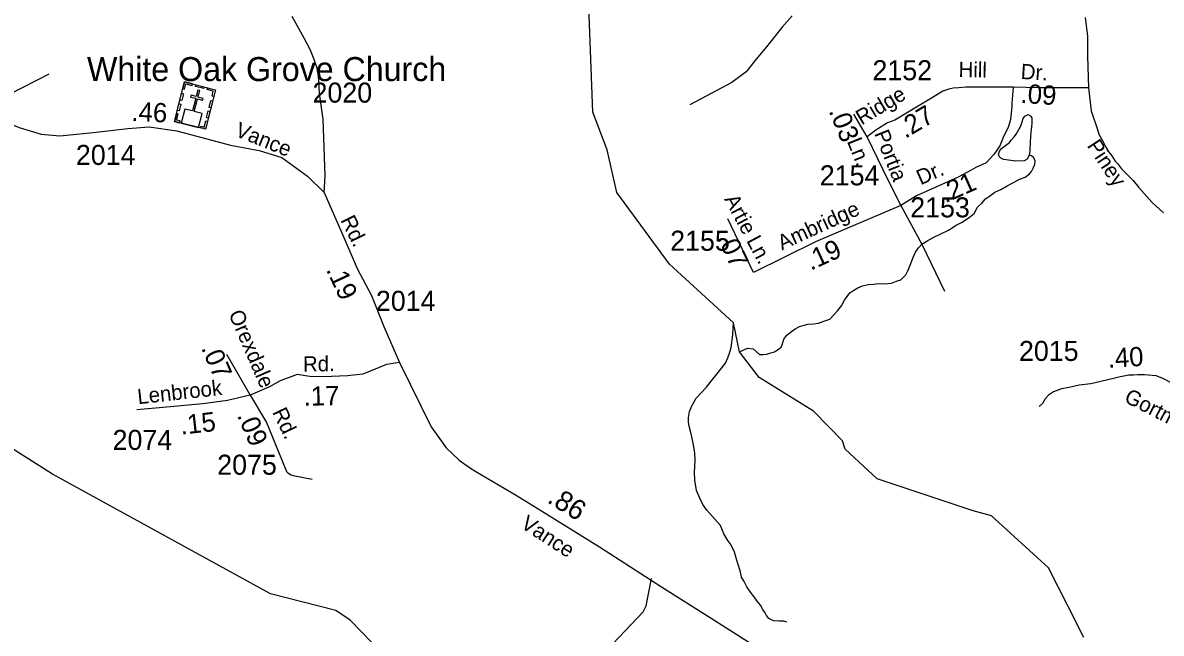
# Model space of a CAD drawing. Extents: x 1547597 to 1699558, y 810033 to 920809.
# Drawn here: x 1680307 to 1687408, y 880849 to 884657 of the extents above; entities that cross this region are included whole.
import ezdxf

# ---------------------------------------------------------------- set-up
doc = ezdxf.new("R2010")
doc.units = 0
for name, color, linetype in [('Exist Cultural Church with Cemetery CELL', 7, 'Continuous'), ('Exist Cultural Church with Cemetery Label', 7, 'Continuous'), ('Exist Hydrographic Creek Single Shore', 7, 'Continuous'), ('Exist Hydrographic Misc Water Feature', 7, 'Continuous'), ('Exist Road Non-System Type 51', 7, 'Continuous'), ('Exist Road Secondary Mileage Hundredths English Label', 7, 'Continuous'), ('Exist Road Secondary Structure Standard Bridge CELL', 7, 'Continuous'), ('Exist Road Secondary Type 41 Attributed', 7, 'Continuous'), ('Exist Road Secondary Type 51 Attributed', 7, 'Continuous'), ('Exist Road Secondary Type 51 Label', 7, 'Continuous'), ('Exist Road Secondary Type 51 Number Label', 7, 'Continuous')]:
    doc.layers.add(name, color=color, linetype=linetype)

msp = doc.modelspace()

# ---------------------------------------------------------------- linework, layer by layer
at = {"layer": 'Exist Cultural Church with Cemetery CELL'}
for points in [[(1681316.4, 884288.4), (1681509.3, 884239), (1681446.1, 883992.3), (1681253.2, 884041.7)], [(1681295, 884031.1), (1681403.6, 884003.2), (1681426.1, 884091), (1681376.9, 884103.6), (1681397.1, 884182.5), (1681429.1, 884174.3), (1681431.8, 884185), (1681399.9, 884193.2), (1681410.4, 884234.1), (1681399.1, 884237), (1681388.6, 884196.1), (1681356.6, 884204.3), (1681353.8, 884193.6), (1681385.9, 884185.4), (1681365.7, 884106.5), (1681317.4, 884118.8)], [(1681305.7, 884246.4), (1681316.7, 884243.6), (1681324.6, 884274.8), (1681363.9, 884264.7), (1681366.7, 884275.5), (1681316.4, 884288.4)], [(1681388.2, 884270), (1681438.4, 884257.1), (1681435.5, 884246.1), (1681385.3, 884259)], [(1681498.6, 884197), (1681487.6, 884199.8), (1681495.6, 884231), (1681456.3, 884241), (1681459, 884251.8), (1681509.3, 884238.9)], [(1681287.2, 884174.6), (1681298, 884216.6), (1681309, 884213.7), (1681298.3, 884171.8)], [(1681469.4, 884129), (1681480.1, 884171), (1681491.2, 884168.1), (1681480.4, 884126.2)], [(1681285.3, 884033.6), (1681288.1, 884044.7), (1681266.8, 884050.2), (1681276.8, 884089.3), (1681266.1, 884092.1), (1681253.2, 884041.8)], [(1681270.5, 884109.5), (1681281.3, 884151.5), (1681292.3, 884148.6), (1681281.6, 884106.7)], [(1681453, 884065.2), (1681463.7, 884107.1), (1681474.8, 884104.3), (1681464, 884062.3)], [(1681414, 884000.5), (1681416.8, 884011.7), (1681438.1, 884006.2), (1681448.2, 884045.4), (1681459, 884042.6), (1681446.1, 883992.3)]]:
    msp.add_lwpolyline(points, close=True, dxfattribs=at)
at = {"layer": 'Exist Hydrographic Creek Single Shore'}
for points in [[(1686924.6, 880822.8), (1686827.7, 881015.7), (1686704.7, 881257.9), (1686349.7, 881580.2), (1686233.7, 881612.1), (1685635.7, 881811.4), (1685436.7, 881996.1), (1685420.7, 882048.9), (1685239.7, 882233.1), (1684899.6, 882443.5), (1684776.7, 882603.6), (1684739.7, 882784.9), (1684340.7, 883150.8), (1684011.7, 883597.4), (1683951.1, 883864.9), (1683862.5, 884099.4), (1683801.7, 885699.3)], [(1682700.7, 880226.6), (1682629.6, 880585.9), (1682555.6, 880718.6), (1682349.6, 880929.6), (1682258.7, 880990.6), (1681851.6, 881094), (1680491.6, 881840.6), (1680220.3, 882013.3), (1680089.3, 882265.4), (1680030.1, 882568)]]:
    msp.add_lwpolyline(points, dxfattribs=at)
at = {"layer": 'Exist Hydrographic Misc Water Feature'}
for points in [[(1686583.7, 883833.5), (1686579.4, 883819.6), (1686571.3, 883805.6), (1686553.2, 883795.9), (1686499.1, 883794.5), (1686441.2, 883801), (1686423.2, 883803.2), (1686407.3, 883811.4), (1686399.4, 883821.5), (1686393.5, 883837.5), (1686399.8, 883855.5), (1686411.9, 883873.4), (1686436.2, 883891.2), (1686460.4, 883910.9), (1686472.6, 883924.8), (1686492.8, 883946.5), (1686502.9, 883962.4), (1686519.3, 883990.3), (1686531.5, 884014.2), (1686539.9, 884038.1), (1686546.1, 884060), (1686556.2, 884074), (1686568.4, 884079.8), (1686576.4, 884083.7), (1686586.3, 884079.6), (1686592.2, 884073.5), (1686600, 884063.4), (1686599.8, 884033.5), (1686597.6, 884007.5), (1686595.2, 883973.5), (1686590.6, 883915.5), (1686587.9, 883859.6), (1686585.8, 883843.5), (1686583.7, 883833.5)], [(1684776.7, 882603.6), (1684826.7, 882627), (1684863.3, 882623.1), (1684901.7, 882587), (1684925.7, 882586.8), (1684947.6, 882590.6), (1684965.8, 882596.5), (1684995.9, 882604), (1685014.1, 882615.9), (1685036.2, 882633.7), (1685042.5, 882647.6), (1685052.8, 882683.5), (1685073, 882707.3), (1685093.2, 882725), (1685125.4, 882746.8), (1685151.6, 882762.4), (1685179.6, 882770.1), (1685203.8, 882775.9), (1685237.8, 882779.6), (1685270, 882783.3), (1685304, 882794.8), (1685340.2, 882808.5), (1685366.4, 882834.2), (1685388.8, 882859.9), (1685413.1, 882891.7), (1685431.4, 882925.6), (1685465.9, 882971.2), (1685490.2, 882988.9), (1685516.3, 883002.7), (1685544.4, 883016.3), (1685580.5, 883024), (1685612.7, 883025.6), (1685644.7, 883031.3), (1685676.7, 883028.9), (1685702.7, 883030.7), (1685724.7, 883032.4), (1685757, 883044.1), (1685782.9, 883053.8), (1685815.3, 883083.5), (1685827.6, 883109.4), (1685844, 883149.2), (1685858.5, 883189.1), (1685874.8, 883224.9), (1685893.2, 883252.7), (1685915.5, 883276.5), (1685951.7, 883298.1), (1685989.9, 883319.7), (1686028, 883337.3), (1686080.4, 883362.7), (1686128.8, 883394.2), (1686160.9, 883411.9), (1686209.3, 883441.4), (1686241.6, 883467), (1686262.1, 883506.9), (1686288.4, 883530.6), (1686310.6, 883558.4), (1686336.9, 883576.1), (1686369, 883599.8), (1686407.2, 883617.4), (1686447.6, 883638.9), (1686489.8, 883662.5), (1686524, 883680.2), (1686558.1, 883693.7), (1686586.3, 883713.5), (1686598.6, 883729.4), (1686608.9, 883749.3), (1686618.9, 883773.1), (1686621.4, 883797.1), (1686611.4, 883815.3), (1686597.6, 883827.4), (1686583.7, 883833.5)], [(1685071.8, 880918.5), (1685053.9, 880924.8), (1685023.9, 880925.1), (1684991.9, 880925.4), (1684975.9, 880931.6), (1684960, 880941.8), (1684946.3, 880959.9), (1684938.4, 880976), (1684922.7, 880996.2), (1684909, 881024.3), (1684887.1, 881048.6), (1684869.4, 881076.8), (1684845.8, 881105), (1684822.1, 881139.4), (1684806.4, 881171.5), (1684790.8, 881199.6), (1684783.1, 881229.8), (1684773.4, 881266), (1684765.6, 881290), (1684754.1, 881326.2), (1684746.5, 881354.2), (1684722.9, 881402.5), (1684705.1, 881426.7), (1684679.5, 881469), (1684658.2, 881521.3), (1684622.5, 881559.7), (1684592.9, 881596), (1684573.2, 881616.2), (1684547.6, 881652.5), (1684529.9, 881690.7), (1684508.4, 881738.9), (1684499.1, 881803.1), (1684497.6, 881853.1), (1684498, 881889.1), (1684500.4, 881929.1), (1684498.9, 881971.1), (1684491.4, 882023.2), (1684480, 882073.4), (1684472.4, 882109.5), (1684462.7, 882141.5), (1684459.1, 882167.7), (1684459.3, 882193.6), (1684465.6, 882231.6), (1684480, 882267.4), (1684506.6, 882315.2), (1684571.2, 882384.5), (1684599.8, 882420.2), (1684636.3, 882463.9), (1684691, 882533.3), (1684705.3, 882567.1), (1684717.8, 882603), (1684726.1, 882631), (1684734.9, 882710.9), (1684737.4, 882756.9), (1684739.7, 882784.9)]]:
    msp.add_lwpolyline(points, dxfattribs=at)
at = {"layer": 'Exist Road Non-System Type 51'}
for points in [[(1685106.6, 884699.3), (1685043.2, 884630.1), (1684953.8, 884517.6), (1684873.1, 884419.5), (1684818.3, 884350.2), (1684728.9, 884283.9), (1684466.5, 884145.4)], [(1685783.1, 883516.6), (1685916.2, 883272.5), (1686055.3, 882981.9)], [(1681951.5, 881857.1), (1681959.6, 881849.8), (1681969.7, 881842.7), (1681982, 881836.9), (1681993.8, 881832.3), (1682111.5, 881809.3)], [(1683911.8, 880703.8), (1684177.3, 880983.3), (1684196, 881020.2), (1684229, 881190)]]:
    msp.add_lwpolyline(points, dxfattribs=at)
at = {"layer": 'Exist Road Secondary Structure Standard Bridge CELL'}
msp.add_line((1680225.3, 884212.3), (1680471.4, 884337.2), dxfattribs=at)
at = {"layer": 'Exist Road Secondary Type 41 Attributed'}
msp.add_lwpolyline([(1687102.6, 882436.5), (1686969.1, 882404), (1686896.8, 882395.6), (1686833.8, 882380.9), (1686785.6, 882372.5), (1686736.3, 882354.7), (1686703.8, 882334.7), (1686683.9, 882311.7), (1686666.1, 882281.3), (1686646.1, 882262.4)], dxfattribs=at)
at = {"layer": 'Exist Road Secondary Type 51 Attributed'}
msp.add_line((1685572.6, 883945.2), (1685490.4, 884085.7), dxfattribs=at)
for points in [[(1682186, 883597.8), (1682193.1, 883701), (1682180.7, 884054.7), (1682157.5, 884215.2), (1682150.6, 884329.2), (1682146.3, 884357.2), (1682142.7, 884373.4), (1682125.4, 884427.5), (1682100.1, 884489.8), (1682062.4, 884560.1), (1682021.3, 884634.5), (1681988.1, 884696.2)], [(1686934, 884689.5), (1686947, 884572.4), (1686947, 884448.9), (1686953.9, 884250.5)], [(1686484.8, 884255.2), (1686189.6, 884255.2), (1686146.1, 884250.3), (1686109.8, 884247.9), (1686082.5, 884242.9), (1686045.8, 884230.6), (1685974.3, 884187.4), (1685746.8, 884049.3), (1685700.9, 884032.4), (1685628.3, 883986.4), (1685572.6, 883945.2)], [(1686484.8, 884255.2), (1686475.2, 884155.9), (1686475.2, 884134.1), (1686467.9, 884054.2), (1686453.4, 884003.3), (1686426.8, 883952.5), (1686400.5, 883888.4), (1686364.5, 883835.3), (1686315.3, 883783.4), (1686250.4, 883754), (1686223.1, 883736.5), (1686141.8, 883692.8), (1685880.8, 883577.3), (1685783.1, 883516.6)], [(1686953.9, 884250.5), (1686645.2, 884250.1), (1686484.8, 884255.2)], [(1686953.9, 884250.5), (1686970.8, 884107.6), (1687009.5, 883991.4), (1687019.2, 883962.3), (1687045.8, 883913.9), (1687062.9, 883880.5), (1687081.1, 883850.2), (1687099.1, 883826.7), (1687120.5, 883793.3), (1687134.2, 883779.2), (1687159.2, 883744.9), (1687195.5, 883711), (1687231.8, 883672.2), (1687268.1, 883628.7), (1687350.6, 883536.5), (1687421.3, 883470.8)], [(1679908.3, 884147.9), (1680133, 884066.4), (1680285.3, 884004.5), (1680422.6, 883962.3), (1680538.5, 883950.8), (1680745.3, 883972.7), (1680962.1, 883996.3), (1681096.2, 884007.1), (1681268.4, 883982.1), (1681603, 883892.5), (1681781.1, 883859.8), (1681922.5, 883817.3), (1682082.7, 883699.4), (1682186, 883597.8)], [(1685783.1, 883516.6), (1685674.3, 883739.4), (1685572.6, 883945.2)], [(1682186, 883597.8), (1682308.9, 883317.3), (1682393.1, 883124.7), (1682482.6, 882954.9), (1682558, 882761.5), (1682656.1, 882538.1)], [(1685783.1, 883516.6), (1685251, 883290.5), (1684864.1, 883100)], [(1684864.1, 883100), (1684705.2, 883432.8)], [(1681578.1, 882589.1), (1681725.4, 882334.5)], [(1682656.1, 882538.1), (1682575.5, 882524.3), (1682428.2, 882464), (1682332.3, 882455.1), (1682231.9, 882450.6), (1682109.2, 882448.4), (1682017.7, 882461.8), (1681912.8, 882423.8), (1681845.9, 882385.9), (1681725.4, 882334.5)], [(1682656.1, 882538.1), (1682854.7, 882136.2), (1682947.1, 882006), (1683028.2, 881928.4), (1683094, 881882.5), (1683132.6, 881858.6), (1683380.6, 881711.6), (1683516.1, 881629.8), (1683903.8, 881388.1), (1684290.4, 881137.4), (1684599.9, 880943.5), (1685257.8, 880525.9), (1685382.9, 880447.2), (1685514.5, 880357.3), (1685557.2, 880317.2), (1685585.6, 880285.2), (1685606.5, 880251.6), (1685614.5, 880237.3), (1685627.4, 880211), (1685646.2, 880168.6), (1685680.4, 880023), (1685740.1, 879749.2), (1685782.9, 879521.4)], [(1688302.5, 881999.2), (1687959.6, 882103), (1687852.6, 882152.3), (1687796, 882189), (1687707.4, 882233), (1687640.3, 882269.7), (1687597.3, 882304.3), (1687527, 882362), (1687475.6, 882406.1), (1687447.3, 882422.8), (1687412.7, 882440.7), (1687375, 882454.3), (1687304, 882461.5), (1687259, 882460.1), (1687233.7, 882459.6), (1687204.8, 882457.9), (1687175.2, 882452.9), (1687143.5, 882446.4), (1687102.6, 882436.5)], [(1681725.4, 882334.5), (1681585, 882301.4), (1681431, 882279.1), (1681203.4, 882259), (1681018.2, 882243.3)], [(1681725.4, 882334.5), (1681828, 882162.5), (1681897.2, 881991), (1681951.5, 881857.1)]]:
    msp.add_lwpolyline(points, dxfattribs=at)

# ---------------------------------------------------------------- texts
at = {"layer": 'Exist Cultural Church with Cemetery Label'}
msp.add_text('White Oak Grove Church', height=150, dxfattribs=at).set_placement((1680707.6, 884292.8))
at = {"layer": 'Exist Road Secondary Mileage Hundredths English Label'}
for s, height, rotation, p in [('.09', 120, 356.39023, (1686527.4, 884157)), ('.46', 120, 357.35522, (1680982.8, 884044.6)), ('.03', 120, 292.31102, (1685332.6, 884106.9)), ('.27', 120, 30.74051, (1685811.1, 883932.1)), ('.21', 120, 23.87047, (1686061.1, 883530.3)), ('.07', 120, 295.52827, (1684634.4, 883315.2)), ('.19', 120, 24.58771, (1685221.8, 883109.6)), ('.19', 120, 295.17419, (1682197, 883116.9)), ('.07', 120, 293.44996, (1681417.8, 882627.9)), ('.40', 120, 3.04804, (1687076.9, 882504.7)), ('.17', 120, 1.21451, (1682060, 882267.4)), ('.15', 120, 6.3312, (1681294.5, 882087.1)), ('.09', 120, 293.4427, (1681641.6, 882207.6)), ('.86', 125, 328.05849, (1683572.1, 881668.5))]:
    msp.add_text(s, height=height, rotation=rotation, dxfattribs=at).set_placement(p)
at = {"layer": 'Exist Road Secondary Type 51 Label'}
for s, rotation, p in [('Hill', 358.69864, (1686142.8, 884318.5)), ('Dr.', 356.39023, (1686529.3, 884306.8)), ('Ridge', 30.74051, (1685538.7, 884015.7)), ('Vance', 338.24443, (1681624.9, 883952.4)), ('Ln.', 291.74855, (1685446.3, 883917.8)), ('Portia', 291.74855, (1685616.2, 883966.7)), ('Piney', 303.30763, (1686941.4, 883889.9)), ('Dr.', 23.87047, (1685907, 883642.7)), ('Artie', 298.03049, (1684680.5, 883556.5)), ('Ambridge', 24.74462, (1685041.8, 883235.6)), ('Rd.', 296.44386, (1682287.1, 883426.2)), ('Ln.', 298.03049, (1684818, 883298.2)), ('Orexdale', 293.44996, (1681588.7, 882841.6)), ('Rd.', 0.98414, (1682055.6, 882480.6)), ('Lenbrook', 6.3312, (1681027.1, 882277.1)), ('Gortman', 332.95459, (1687170.2, 882295.4)), ('Rd.', 295.72992, (1681860.9, 882228.3)), ('Vance', 327.13129, (1683406.1, 881511.3))]:
    msp.add_text(s, height=95, rotation=rotation, dxfattribs=at).set_placement(p)
at = {"layer": 'Exist Road Secondary Type 51 Number Label'}
for s, p in [('2152', (1685606.6, 884298.2)), ('2020', (1682114.4, 884158.5)), ('2014', (1680638.5, 883770)), ('2154', (1685278, 883642.6)), ('2153', (1685842.1, 883442.8)), ('2155', (1684345, 883234.7)), ('2014', (1682509.6, 882859.9)), ('2015', (1686520.4, 882547.4)), ('2074', (1680867.4, 881992.4)), ('2075', (1681519.9, 881837.7))]:
    msp.add_text(s, height=125, dxfattribs=at).set_placement(p)

doc.saveas('drawing.dxf')
